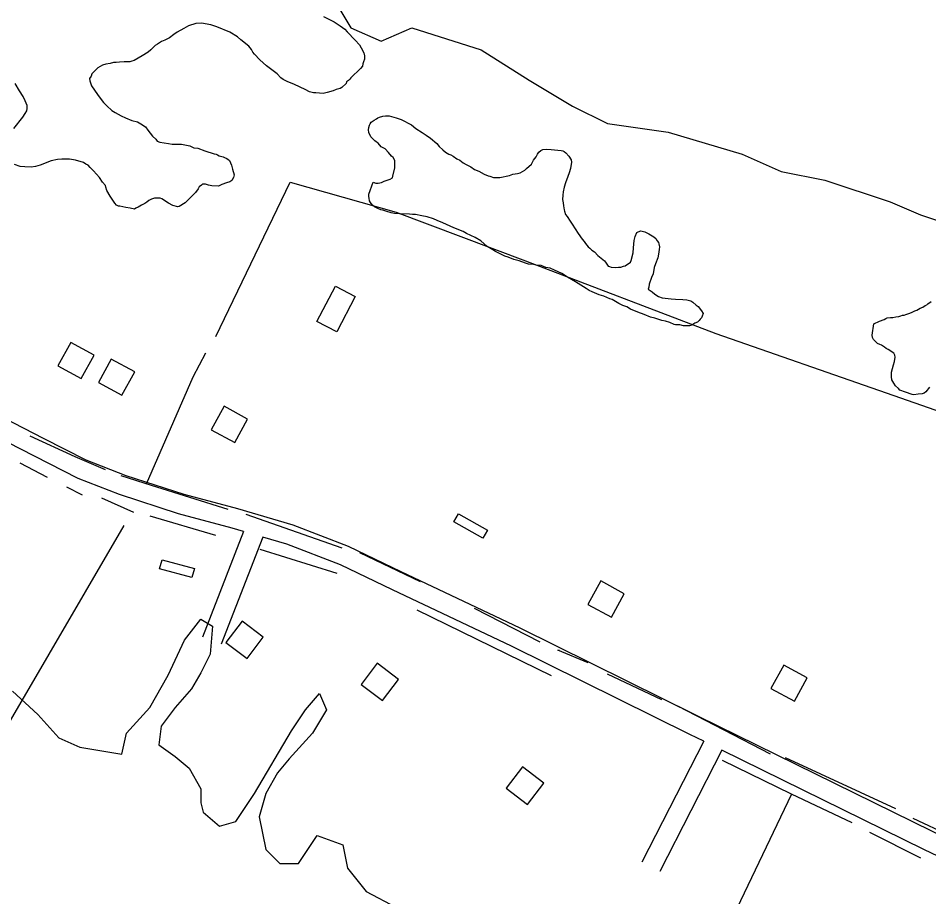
# Model space of a CAD drawing. Extents: x 3263578 to 3301413, y 764927 to 798602.
# Drawn here: x 3280899 to 3282263, y 778539 to 779856 of the extents above; entities that cross this region are included whole.
import ezdxf

# ---------------------------------------------------------------- set-up
doc = ezdxf.new("R2010")
doc.units = 0
for name, color, linetype in [('V-BLDG-OTLN', 7, 'Continuous'), ('V-ROAD-CNTR', 7, 'Continuous'), ('V-SITE-VEGE', 7, 'Continuous'), ('V-TOPO-SHOR', 7, 'Continuous')]:
    doc.layers.add(name, color=color, linetype=linetype)

msp = doc.modelspace()

# ---------------------------------------------------------------- linework, layer by layer
at = {"layer": 'V-BLDG-OTLN'}
for points in [[(3281346.5, 779401.3), (3281374.3, 779454.6), (3281403.9, 779439.2), (3281376.1, 779385.9)], [(3280958.5, 779335), (3280993.6, 779315.9), (3281012.8, 779351), (3280977.7, 779370.1)], [(3281019.3, 779310.1), (3281054.4, 779290.9), (3281073.6, 779326), (3281038.5, 779345.2)], [(3281188.3, 779239.3), (3281223.4, 779220.1), (3281242.6, 779255.2), (3281207.5, 779274.4)], [(3281558.3, 779113.3), (3281601.9, 779088.8), (3281595, 779076.6), (3281551.4, 779101.1)], [(3281114.6, 779044.3), (3281162.9, 779031.4), (3281159.3, 779017.9), (3281110.9, 779030.7)], [(3281752.4, 778977.7), (3281787.5, 778958.5), (3281806.7, 778993.6), (3281771.6, 779012.8)], [(3281266.2, 778928.4), (3281234.3, 778952.5), (3281210.2, 778920.6), (3281242.2, 778896.5)], [(3281468.6, 778865.3), (3281436.7, 778889.4), (3281412.6, 778857.5), (3281444.6, 778833.4)], [(3282026.4, 778851.5), (3282061.5, 778832.4), (3282080.7, 778867.5), (3282045.6, 778886.6)], [(3281686.1, 778709.9), (3281654.1, 778734), (3281630, 778702.1), (3281662, 778678)]]:
    msp.add_lwpolyline(points, close=True, dxfattribs=at)
at = {"layer": 'V-ROAD-CNTR'}
for points in [[(3284151.6, 777736.9), (3284047.8, 777782), (3283796.5, 777897.1), (3283608.2, 777995.1), (3283396.2, 778096), (3283166.7, 778208.6), (3282900.3, 778334.5), (3282700.8, 778430.4), (3282268.4, 778637.1), (3281918, 778809.7), (3281650.9, 778942), (3281472.7, 779026.4), (3281393.6, 779064.6), (3281310.9, 779096.1), (3281227.9, 779120.9), (3281147.5, 779142.3), (3281060.7, 779170.5), (3281001.1, 779193.7), (3280937.1, 779226.2), (3280878, 779256.5), (3280790.4, 779306.2), (3280546, 779462.1), (3280408.2, 779552.9)], [(3281236.6, 779087), (3281219.7, 779092), (3281139, 779113.5), (3281050.6, 779142.2), (3280988.9, 779166.3), (3280923.5, 779199.5), (3280863.8, 779230.1), (3280774.9, 779280.5), (3280529.7, 779436.9), (3280392.1, 779527.5)], [(3281236.6, 779087), (3281175.3, 778928.7)], [(3281265.4, 779078.4), (3281203.3, 778917.8)], [(3281925.7, 778772.5), (3281904.8, 778782.8), (3281637.8, 778915), (3281459.8, 778999.3), (3281381.7, 779037), (3281301.2, 779067.7), (3281265.4, 779078.4)], [(3281925.7, 778772.5), (3281833, 778591.2)], [(3281952.6, 778759.2), (3281859.8, 778577.5)], [(3285018.7, 777688.8), (3284943.3, 777678.5), (3284766.8, 777660.5), (3284587.8, 777643.7), (3284517.8, 777641.5), (3284446.1, 777646.2), (3284394.5, 777653.6), (3284345.8, 777656.8), (3284282.1, 777667.5), (3284222.5, 777682), (3284140.9, 777708.9), (3284035.6, 777754.6), (3283783.3, 777870.1), (3283594.8, 777968.3), (3283383.2, 778068.9), (3283153.6, 778181.5), (3282887.4, 778307.4), (3282687.9, 778403.4), (3282255.3, 778610.1), (3281952.6, 778759.2)]]:
    msp.add_lwpolyline(points, dxfattribs=at)
at = {"layer": 'V-SITE-VEGE'}
for p, q in [((3281148.3, 778924.1), (3281172.7, 778955.5)), ((3281172.7, 778955.5), (3281190.1, 778945.1)), ((3281190.1, 778945.1), (3281186.6, 778903.2)), ((3281123.9, 778871.8), (3281148.3, 778924.1)), ((3281186.6, 778903.2), (3281172.7, 778875.3)), ((3281096, 778823), (3281123.9, 778871.8)), ((3281172.7, 778875.3), (3281158.7, 778850.9)), ((3280890.4, 778847.4), (3280928.7, 778812.6)), ((3281158.7, 778850.9), (3281134.3, 778823)), ((3281329.5, 778819.6), (3281350.4, 778844)), ((3281350.4, 778844), (3281360.8, 778819.6)), ((3281061.2, 778784.7), (3281096, 778823)), ((3281134.3, 778823), (3281113.4, 778795.2)), ((3281308.6, 778788.2), (3281329.5, 778819.6)), ((3281360.8, 778819.6), (3281339.9, 778784.7)), ((3280928.7, 778812.6), (3280960.1, 778777.7)), ((3281113.4, 778795.2), (3281109.9, 778767.3)), ((3280960.1, 778777.7), (3280991.5, 778763.8)), ((3281054.2, 778753.3), (3281061.2, 778784.7)), ((3281252.8, 778694.1), (3281308.6, 778788.2)), ((3281339.9, 778784.7), (3281305.1, 778746.3)), ((3280991.5, 778763.8), (3281054.2, 778753.3)), ((3281109.9, 778767.3), (3281134.3, 778749.8)), ((3281134.3, 778749.8), (3281155.2, 778732.4)), ((3281305.1, 778746.3), (3281287.6, 778725.4)), ((3281155.2, 778732.4), (3281172.7, 778701)), ((3281287.6, 778725.4), (3281270.2, 778694.1)), ((3281172.7, 778701), (3281172.7, 778680.1)), ((3281224.9, 778652.2), (3281252.8, 778694.1)), ((3281270.2, 778694.1), (3281259.8, 778659.2)), ((3281172.7, 778680.1), (3281176.1, 778666.2)), ((3281176.1, 778666.2), (3281200.5, 778645.2)), ((3281259.8, 778659.2), (3281270.2, 778610.4)), ((3281200.5, 778645.2), (3281224.9, 778652.2)), ((3281319, 778589.5), (3281346.9, 778631.3)), ((3281346.9, 778631.3), (3281385.2, 778617.4)), ((3281385.2, 778617.4), (3281392.2, 778582.5)), ((3281270.2, 778610.4), (3281291.1, 778589.5)), ((3281291.1, 778589.5), (3281319, 778589.5)), ((3281392.2, 778582.5), (3281420.1, 778547.6)), ((3281420.1, 778547.6), (3281465.4, 778523.2))]:
    msp.add_line(p, q, dxfattribs=at)
for points in [[(3281356.2, 779858.6), (3281362.5, 779855.7), (3281372.3, 779850.6), (3281375.1, 779848.4), (3281381.5, 779844.8), (3281388.5, 779839.7), (3281391.9, 779835.4), (3281403.8, 779823.2), (3281410, 779816), (3281412.8, 779811.7), (3281416.9, 779803.9), (3281417.6, 779799.6), (3281417.5, 779794.7), (3281416, 779790.5), (3281415.3, 779787.6), (3281414.5, 779784.1), (3281411.6, 779780.6), (3281397.3, 779766.7), (3281395.8, 779764.6), (3281393.7, 779762.5), (3281390.8, 779760.4), (3281390.1, 779758.3), (3281383.6, 779752), (3281381.5, 779750.6), (3281375.1, 779749.3), (3281370.8, 779747.3), (3281361.6, 779744.6), (3281355.9, 779743.2), (3281344.6, 779744.1), (3281341.1, 779744.2), (3281335.4, 779745.7), (3281329.1, 779749.3), (3281312.9, 779756.6), (3281301.7, 779761), (3281296.1, 779763.9), (3281292.6, 779766.8), (3281287, 779772.6), (3281270.9, 779784.8), (3281261.1, 779793.5), (3281252.8, 779802.1), (3281250.7, 779804.9), (3281248.6, 779809.2), (3281244.5, 779814.2), (3281232.6, 779823.6), (3281227.7, 779827.9), (3281215.8, 779835.2), (3281196.8, 779843.2), (3281187.6, 779846.2), (3281173.5, 779848.5), (3281165, 779848), (3281154.3, 779844.6), (3281147.2, 779840.4), (3281137.2, 779834.9)], [(3281137.2, 779834.9), (3281132.2, 779831.5), (3281125.8, 779826.6), (3281118.6, 779823.2), (3281113.7, 779821.1), (3281107.9, 779817), (3281104.4, 779814.9), (3281097.9, 779808.6), (3281093.6, 779805.1), (3281085, 779799.6), (3281078.6, 779796.2), (3281072.9, 779792.7), (3281069.3, 779791.4), (3281066.5, 779790.7), (3281058, 779790.8), (3281050.9, 779790.2), (3281046, 779789.6), (3281041.7, 779789.6), (3281036.8, 779788.3), (3281030.4, 779787), (3281025.4, 779785.6), (3281018.3, 779781.5), (3281013.9, 779777.3), (3281009.6, 779772.4), (3281008.2, 779768.9), (3281006, 779765.4), (3281006.6, 779761.9), (3281008.7, 779754.8), (3281017.7, 779741.9), (3281021.8, 779736.2), (3281026.7, 779729.7), (3281031.6, 779724.7), (3281039.2, 779717.5), (3281044.1, 779714.6), (3281053.3, 779709.5), (3281059.6, 779706.6), (3281069.4, 779702.9), (3281077.9, 779700.7), (3281082.8, 779697.8), (3281089.8, 779693.4), (3281093.3, 779688.4), (3281100.2, 779679.1), (3281105.1, 779674.8), (3281107.2, 779671.9), (3281111.4, 779670.4), (3281124.1, 779668.1), (3281129.8, 779667.3), (3281143.9, 779667.1), (3281151, 779665.6), (3281155.9, 779664.8), (3281162.2, 779661.9), (3281167.9, 779661.1), (3281178.4, 779657.4), (3281192.5, 779653), (3281195.4, 779652.2), (3281197.5, 779651.5), (3281200.3, 779650), (3281205.9, 779648.5), (3281208, 779647.1), (3281210.8, 779646.3), (3281212.9, 779644.9), (3281215.7, 779642.7), (3281218.5, 779635.6), (3281219.8, 779629.9), (3281222.5, 779621.4), (3281221.7, 779617.2), (3281218.8, 779613), (3281216, 779610.9), (3281211, 779609.5), (3281203.9, 779606.8), (3281198.9, 779604.1), (3281189, 779604.9), (3281184.1, 779605.7), (3281179.8, 779607.2), (3281174.9, 779607.2), (3281173.4, 779605.8), (3281169.9, 779603.1), (3281168.4, 779600.3), (3281164.8, 779594.7), (3281149, 779579.3), (3281140.4, 779573.8), (3281138.3, 779573.1), (3281130.5, 779575.4), (3281124.2, 779579), (3281114.4, 779585.5), (3281111.6, 779586.2), (3281103.1, 779586.4), (3281098.8, 779585), (3281094.6, 779583), (3281091.7, 779580.2), (3281088.8, 779578.1), (3281083.8, 779576), (3281078.8, 779572.6), (3281075.3, 779571.2), (3281073.1, 779569.8), (3281066.8, 779571.3), (3281060.4, 779572.1), (3281051.3, 779574.4), (3281049.1, 779574.4), (3281046.3, 779575.9), (3281043.6, 779578.8)], [(3280892.4, 779690.7), (3280906.1, 779707.5), (3280909.7, 779713.1), (3280911.9, 779717.3), (3280912.6, 779720.8), (3280912.7, 779725), (3280909.3, 779732.2), (3280906.5, 779738.6), (3280901, 779747.1), (3280894.8, 779757.9)], [(3281457.6, 779564.2), (3281449.8, 779566.9), (3281445.2, 779568.3), (3281442, 779569), (3281437.5, 779571), (3281434.9, 779572.4), (3281432.9, 779573.1), (3281429.7, 779575.7), (3281429.1, 779576.4), (3281426.5, 779579.7), (3281425.3, 779582.3), (3281424.7, 779586.2), (3281424.1, 779588.8), (3281424.1, 779592.1), (3281430.9, 779610.2), (3281434.8, 779608.8), (3281438, 779608.8), (3281443.3, 779610), (3281447.2, 779611.9), (3281451.8, 779613.2), (3281456.4, 779615), (3281459.6, 779616.9), (3281460.3, 779619.5), (3281463.1, 779631.9), (3281463.3, 779642.9), (3281460.7, 779647.5), (3281458.2, 779649.5), (3281453.7, 779654.8), (3281448.6, 779660.1), (3281442.7, 779663.4), (3281438.3, 779668.7), (3281435, 779670.7), (3281433.1, 779672), (3281427.3, 779678), (3281424.2, 779684.5), (3281423.6, 779688.5), (3281424.3, 779692.4), (3281425, 779695.6), (3281426.3, 779697.5), (3281427.7, 779700.1), (3281432.3, 779703.3), (3281435.5, 779705.2), (3281437.5, 779706.5), (3281440.1, 779707.8), (3281445.4, 779709), (3281449.3, 779709.6), (3281454.5, 779709.5), (3281464.9, 779706.7), (3281472.6, 779704), (3281488.2, 779696), (3281494.6, 779690.7), (3281504.3, 779684.7), (3281510.1, 779680.7), (3281516.5, 779676), (3281526.2, 779668.1), (3281529.4, 779663.5), (3281535.2, 779658.8), (3281539, 779655.5), (3281544.2, 779652.2), (3281546.8, 779651.5), (3281550.6, 779649.5), (3281555.8, 779645.5), (3281560.3, 779643.5), (3281565.5, 779639.5), (3281570, 779636.8), (3281577.1, 779633.4), (3281582.3, 779629.5), (3281588.7, 779626.8), (3281597.1, 779622.1), (3281603, 779620), (3281605.6, 779619.3), (3281610.7, 779617.3), (3281620.5, 779617.2), (3281634.9, 779620.2), (3281640.1, 779622.1), (3281646.6, 779623.3), (3281650.6, 779624.5), (3281657.8, 779628.3), (3281660.4, 779630.9), (3281667.7, 779637.3), (3281671, 779643.1), (3281675, 779648.3), (3281677, 779652.1), (3281679, 779655.4), (3281681.7, 779657.9), (3281684.9, 779659.2), (3281690.2, 779659.8), (3281697.3, 779659), (3281707.1, 779658.2), (3281712.3, 779657.5), (3281714.9, 779657.4), (3281716.8, 779656.1), (3281719.4, 779654.1), (3281723.9, 779649.5), (3281727, 779643.6), (3281727.6, 779640.3), (3281726.2, 779630.6), (3281724.1, 779624.1), (3281722.1, 779618.9), (3281718.7, 779609.2), (3281716.7, 779602.7)], [(3281043.6, 779578.8), (3281036.6, 779589.5), (3281031.8, 779598), (3281030.5, 779603), (3281029.8, 779605.1), (3281025.6, 779610.2), (3281020.8, 779617.3), (3281011.7, 779627.3), (3281006.8, 779632.4), (3281004.1, 779636), (3281000.6, 779637.4), (3280997, 779639.6), (3280985.1, 779643.3), (3280975.9, 779644.9), (3280964.6, 779645), (3280958.2, 779644.4), (3280948.3, 779642.4), (3280931.9, 779635.6), (3280924.8, 779633.6), (3280918.4, 779633), (3280909.2, 779633.1), (3280902.1, 779633.9), (3280893.7, 779636.9)], [(3281716.7, 779602.7), (3281715.3, 779595.6), (3281714.5, 779591), (3281714.4, 779584.5), (3281715.1, 779579.3), (3281715.6, 779574.7), (3281716.8, 779568.8), (3281717.4, 779566.9), (3281718.7, 779561.7), (3281721.2, 779559), (3281725.7, 779551.8), (3281728.9, 779547.2), (3281737.8, 779533.4), (3281743.5, 779524.8), (3281746.7, 779521.5), (3281748.6, 779518.2), (3281752.5, 779513.6), (3281755, 779511.6), (3281758.3, 779508.3), (3281762.1, 779505.7), (3281767.3, 779500.4), (3281776.9, 779492.4), (3281778.8, 779490.4), (3281782.6, 779484.5), (3281784.6, 779483.8), (3281787.2, 779483.1), (3281793.7, 779482.4), (3281798.3, 779483), (3281801.5, 779482.9), (3281805.4, 779484.2), (3281808.1, 779484.8), (3281815.9, 779490.5), (3281817.3, 779493.1), (3281820.1, 779504.2), (3281820.8, 779512), (3281821.6, 779523), (3281823, 779528.9)], [(3281823, 779528.9), (3281825.7, 779534.7), (3281827.7, 779535.9), (3281831.6, 779537.2), (3281837.5, 779535.8), (3281843.3, 779533.1), (3281851, 779528.4), (3281854.2, 779525.8), (3281856.1, 779522.5), (3281858.1, 779519.9), (3281858.7, 779517.9), (3281859.3, 779513.3), (3281859.2, 779509.4), (3281857.8, 779502.3), (3281857.1, 779497.1), (3281853.7, 779488), (3281851.6, 779482.2), (3281850.2, 779473.1), (3281847.5, 779467.3), (3281844.1, 779457.6), (3281843.4, 779453), (3281842.7, 779449.8), (3281848.5, 779445.8), (3281852.4, 779442.5), (3281858.2, 779439.1), (3281863.3, 779437.1), (3281867.9, 779436.4), (3281877, 779435.6), (3281883.5, 779434.8), (3281894.6, 779434.7), (3281900.4, 779433.9), (3281906.3, 779432.5), (3281909.5, 779430.5), (3281914.6, 779425.9), (3281917.2, 779423.9), (3281922.3, 779417.3), (3281924.9, 779413.4), (3281923.5, 779409.5), (3281922.2, 779406.9), (3281920.2, 779405), (3281918.9, 779403), (3281916.2, 779400.5), (3281912.3, 779399.2), (3281907.7, 779396), (3281904.4, 779394.8), (3281895.3, 779394.9), (3281890.1, 779396.3), (3281883.6, 779396.4), (3281881.6, 779397.1), (3281875.2, 779399.8), (3281868.7, 779401.8), (3281862.8, 779403.2), (3281852.5, 779406.6), (3281846, 779408), (3281836.3, 779412.1), (3281827.2, 779415.5), (3281816.2, 779420.2), (3281810.4, 779423.5), (3281804.6, 779425.6), (3281798.7, 779428.3), (3281788.4, 779434.3), (3281785.2, 779435.6), (3281776.1, 779439.7), (3281769, 779441.7), (3281758.6, 779445.8), (3281754.1, 779447.8), (3281749.6, 779451.1), (3281733.5, 779461.1), (3281721.8, 779467.8), (3281713.4, 779473.2), (3281702.5, 779478.5), (3281696, 779481.2), (3281689.5, 779482.6), (3281682.4, 779485.3), (3281674.6, 779486.1), (3281670.7, 779486.8), (3281663.5, 779487.6), (3281659, 779489), (3281649.3, 779492.4), (3281641.5, 779494.4), (3281633.1, 779497.8), (3281627.9, 779499.2), (3281613.7, 779506.6), (3281607.2, 779510.6), (3281601.4, 779513.9), (3281591.7, 779522.5), (3281583.3, 779527.2), (3281570.4, 779533.2), (3281565.3, 779536.6), (3281551.7, 779542), (3281534.8, 779549.4), (3281526.4, 779552.8), (3281521.2, 779555.5), (3281511.5, 779558.2), (3281503.7, 779559.6), (3281494, 779561.7), (3281489.4, 779561.8), (3281484.9, 779562.5), (3281469.9, 779562.7), (3281462.8, 779563.5), (3281457.6, 779564.2)], [(3282263.7, 779303), (3282258.3, 779295.9), (3282255.9, 779294), (3282253, 779293.1), (3282246.8, 779292.7), (3282240.6, 779291.8), (3282237.7, 779291.9), (3282227.7, 779295.4), (3282219.6, 779298.8), (3282217.3, 779301.3), (3282213, 779305.1), (3282210.2, 779309), (3282207.4, 779314.3), (3282207, 779318.6), (3282207.1, 779325.8), (3282208.6, 779331.1), (3282209.7, 779336.8), (3282211.2, 779341.5), (3282212.2, 779348.2), (3282211.8, 779351.1), (3282210.4, 779354), (3282201.9, 779359.4), (3282199, 779361.3), (3282196.6, 779363.3), (3282191.9, 779365.8), (3282189.5, 779366.8), (3282186.2, 779368.7), (3282181.9, 779372.6), (3282180.1, 779374.6), (3282178.7, 779377.4), (3282177.8, 779380.8), (3282180.4, 779398), (3282189.1, 779402.2), (3282195.8, 779404.5), (3282198.2, 779405.9), (3282200.6, 779406.8), (3282205.4, 779407.7), (3282208.8, 779407.6), (3282213.6, 779408.5), (3282217.9, 779408.9), (3282220.8, 779409.8), (3282223.2, 779410.8), (3282226.1, 779411.2), (3282228.5, 779412.1), (3282234.2, 779413.9), (3282238.1, 779415.3), (3282242, 779417.7), (3282244.8, 779418.6), (3282250.1, 779421.4), (3282254, 779423.2), (3282257.4, 779425.6), (3282259.8, 779426.5), (3282261.2, 779427.9), (3282266.1, 779431.7)]]:
    msp.add_lwpolyline(points, dxfattribs=at)
at = {"layer": 'V-TOPO-SHOR'}
for p, q in [((3280942.9, 779167.8), (3280902.2, 779189.4)), ((3280995.6, 779141.5), (3280971.7, 779153.4)), ((3281072.3, 779115.1), (3281024.4, 779136.7)), ((3281096.3, 779110.3), (3281194.5, 779081.5)), ((3281240, 779112.7), (3281383.8, 779062.4)), ((3280887.8, 778803.6), (3281057.9, 779095.9)), ((3281376.6, 779024), (3281261.6, 779060)), ((3281410.1, 779055.2), (3281501.2, 779012)), ((3281697.7, 778870.6), (3281496.4, 778968.9)), ((3281680.9, 778921), (3281582.7, 778971.3)), ((3281863, 778834.7), (3281781.5, 778873)), ((3282025.9, 778753.2), (3281886.9, 778825.1)), ((3282057, 778693.3), (3281954, 778743.6)), ((3282047.5, 778748.4), (3282212.8, 778671.7)), ((3282239.1, 778657.4), (3282325.4, 778616.6)), ((3282251.1, 778597.5), (3282174.4, 778635.8))]:
    msp.add_line(p, q, dxfattribs=at)
for points in [[(3281222.9, 780192.2), (3281280, 780095.4), (3281345.1, 780030.2), (3281351.6, 779984.6), (3281371.2, 779932.5), (3281371.2, 779893.5), (3281377.7, 779873.9), (3281397.2, 779841.4), (3281442.8, 779821.8), (3281488.4, 779841.4), (3281592.6, 779808.8), (3281664.2, 779763.2), (3281729.3, 779724.1), (3281781.4, 779698.1), (3281872.6, 779685), (3281983.3, 779652.4), (3282041.9, 779626.4), (3282107.1, 779613.4), (3282204.8, 779580.8), (3282250.3, 779561.2), (3282289.4, 779548.2)], [(3281195, 779378.9), (3281306.3, 779610.1), (3281465.1, 779565.2), (3281658.9, 779492.3), (3281943.7, 779383.7), (3282199.1, 779294.5), (3282430.4, 779213.9), (3282810.5, 779078.8), (3283247, 778895), (3283705.6, 778749.8), (3283906.3, 778679.3), (3284214.2, 778572.3), (3284512.6, 778465.3)], [(3281091.5, 779158.2), (3281161, 779318.7), (3281180.2, 779354.7)], [(3280916.6, 779230.1), (3280983.7, 779199), (3281029.2, 779179.8)], [(3281213.7, 779119.9), (3281098.7, 779155.8), (3281053.2, 779170.2)], [(3281752.8, 778889.8), (3281707.2, 778909), (3281709.6, 778909)], [(3282148.1, 778650.2), (3282057, 778693.3), (3281834.2, 778226.1)]]:
    msp.add_lwpolyline(points, dxfattribs=at)

doc.saveas('drawing.dxf')
